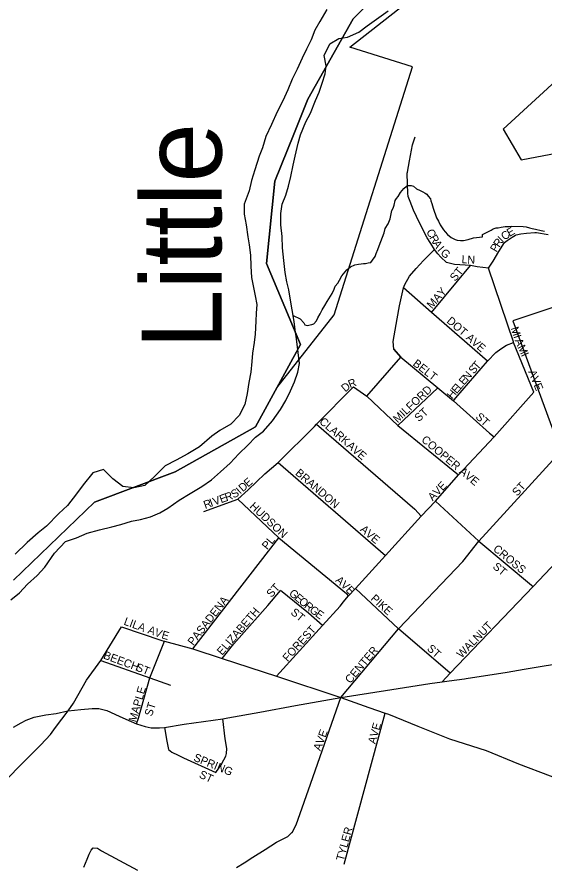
# Model space of a CAD drawing. Extents: x 1310247 to 1664935, y 235267 to 584339.
# Drawn here: x 1459925 to 1463219, y 432604 to 437902 of the extents above; entities that cross this region are included whole.
import ezdxf

# ---------------------------------------------------------------- set-up
doc = ezdxf.new("R2010")
doc.units = 0
for name, color, linetype in [('GM_X_Adjacent_County', 7, 'Continuous'), ('GM_X_City_Street', 7, 'Continuous'), ('GM_X_City_Street_Text', 7, 'Continuous'), ('GM_X_Corporation', 7, 'Continuous'), ('GM_X_County', 7, 'Continuous'), ('GM_X_Major_River', 7, 'Continuous'), ('GM_X_Major_River_Text', 7, 'Continuous'), ('GM_X_Minor_River', 7, 'Continuous'), ('GM_X_State_Route', 7, 'Continuous'), ('GM_X_Township', 7, 'Continuous'), ('GM_X_US_Route', 7, 'Continuous')]:
    doc.layers.add(name, color=color, linetype=linetype)

msp = doc.modelspace()

# ---------------------------------------------------------------- linework, layer by layer
at = {"layer": 'GM_X_Adjacent_County'}
msp.add_lwpolyline([(1465175.4, 442299.8), (1464944.6, 441786.2), (1464824.1, 441282.6), (1464645.5, 440781), (1464119.6, 440377.7), (1463615.7, 439920.3), (1463045.7, 438901.2), (1462026, 437890), (1461743, 437388.5), (1461654.7, 437170), (1461536.3, 436876.9), (1461484.1, 436361.2), (1461697, 435855.6), (1461416, 435342), (1460914.1, 435061.1), (1460410.2, 434870.5), (1459904.4, 434382.9)], dxfattribs=at)
at = {"layer": 'GM_X_City_Street'}
for points in [[(1462365.8, 436933.1), (1462378.3, 437003), (1462396.4, 437102.9), (1462413.4, 437152.7)], [(1462873, 436333.2), (1462801, 436340.6), (1462759.9, 436350.3), (1462659.2, 436355.5), (1462609.5, 436368.5), (1462574.8, 436401.8), (1462555.1, 436422.6), (1462534.2, 436449.8), (1462511.1, 436487.5), (1462488.5, 436523.4), (1462467.3, 436561.9), (1462421.2, 436655.1), (1462404, 436695.6), (1462383.1, 436750.1), (1462369.7, 436780.5), (1462368.1, 436800.6), (1462365.3, 436856.8), (1462364.7, 436927), (1462365.7, 436932.5), (1462365.8, 436933.1)], [(1462873, 436333.2), (1462900.8, 436376.8), (1462937.2, 436436.7), (1462972.1, 436492.2), (1462989.4, 436505.7), (1463020, 436526.8), (1463041.1, 436539.2), (1463044.8, 436540.4), (1463074.3, 436546.6), (1463108.8, 436552.4), (1463162.4, 436555.4), (1463171.5, 436555.8), (1463244.5, 436542.5)], [(1461092.3, 434813.8), (1461304.9, 434890.5), (1461370, 434947.9), (1461474.4, 435047.6), (1461557.8, 435119.5), (1461783.8, 435343.7), (1461797.9, 435358.3), (1462028.4, 435592.1), (1462111.2, 435532.7), (1462324.7, 435776.4), (1462280.9, 435826.1), (1462277, 435875.8), (1462300.4, 436016.2), (1462315.9, 436097.1), (1462341.6, 436209.7), (1462349.1, 436229.9), (1462379.2, 436282), (1462420.8, 436330), (1462466, 436381), (1462534.2, 436449.8)], [(1462516.9, 436055.2), (1462759.9, 436350.3)], [(1463156.3, 435559), (1463029.4, 435867.9), (1463027.7, 435872.8), (1462873, 436333.2)], [(1462865.3, 435751), (1462516.9, 436055.2), (1462341.6, 436209.7)], [(1462652.6, 435504.6), (1462668.8, 435523.4), (1462865.3, 435751), (1462918.2, 435806.7), (1462948.6, 435828.2), (1462985.2, 435851.5), (1463029.4, 435867.9)], [(1462280.9, 435826.1), (1462324.7, 435776.4), (1462555.8, 435586.3), (1462652.6, 435504.6), (1462879.4, 435301.2), (1462907.6, 435278.4)], [(1462028.4, 435592.1), (1462111.2, 435532.7), (1462304.7, 435350), (1462684.3, 435041.6)], [(1462304.7, 435350), (1462555.8, 435586.3)], [(1461965.7, 434247.8), (1461996, 434284.5), (1462040, 434332.3), (1462227.7, 434537.5), (1462451.7, 434782.7), (1462540.5, 434877.5), (1462684.3, 435041.6), (1462907.6, 435278.4), (1463156.3, 435559)], [(1461797.9, 435358.3), (1462412.4, 434827.2), (1462451.7, 434782.7)], [(1461949.3, 433649.9), (1462308.8, 434080.5), (1462712.5, 434501), (1462811.8, 434627.3), (1463320.1, 435183.6)], [(1461557.8, 435119.5), (1462227.7, 434537.5)], [(1461304.9, 434890.5), (1461561.3, 434647.9), (1461985.5, 434300.3), (1461996, 434284.5)], [(1462540.5, 434877.5), (1462811.8, 434627.3), (1463140.9, 434352.7), (1463150.8, 434345.2)], [(1462582.4, 433748.6), (1462632.2, 433802.5), (1463150.8, 434345.2), (1463480.7, 434691.4)], [(1461024.5, 433954.5), (1461561.3, 434647.9)], [(1461207.6, 433894.7), (1461279.5, 433985.5), (1461492.6, 434226), (1461572.5, 434320.3)], [(1461833.8, 434101.5), (1461746.7, 434178.4), (1461572.5, 434320.3)], [(1462632.2, 433802.5), (1462308.8, 434080.5), (1462040, 434332.3)], [(1461547.1, 433783.5), (1461833.8, 434101.5), (1461944.3, 434221.7), (1461965.7, 434247.8)], [(1459741.3, 432889), (1459794.4, 433017.7), (1459819.5, 433073.4), (1459845.7, 433124.3), (1459969.3, 433251), (1460073.5, 433355.3), (1460134.9, 433420.3), (1460165.8, 433463.8), (1460246.1, 433567.8), (1460279.1, 433616.4), (1460359.9, 433758.3), (1460448.7, 433881.5), (1460577.9, 434092.6)], [(1460577.9, 434092.6), (1460831, 434007.9)], [(1460671.8, 433485.6), (1460684.4, 433521.4), (1460755.2, 433773.7), (1460847.8, 434002.3)], [(1460831, 434007.9), (1460847.8, 434002.3), (1461024.5, 433954.5), (1461207.6, 433894.7), (1461547.1, 433783.5), (1461949.3, 433649.9)], [(1460448.7, 433881.5), (1460755.2, 433773.7), (1460883.9, 433728.5)], [(1461644.8, 432808), (1461670.8, 432854.5), (1461695.8, 432926.4), (1461747.5, 433074.9), (1461949.3, 433649.9)], [(1461969.7, 432609.5), (1462227.2, 433553)], [(1461168.7, 433181.7), (1461201.9, 433230.6), (1461218.5, 433262.4), (1461231, 433284.2), (1461235.3, 433300.2), (1461236, 433332.3), (1461227.2, 433392.6), (1461211.2, 433517.9)], [(1460846.6, 433462.8), (1460861.1, 433378.8), (1460868.2, 433346.3), (1460873.1, 433325.9), (1460892.3, 433310.3), (1460931.9, 433291.1), (1460965.5, 433273.1), (1461168.7, 433181.7)], [(1461297.2, 432589.1), (1461345.4, 432617.8), (1461400.2, 432652.8), (1461477.2, 432701.5), (1461546.2, 432746.3), (1461618.1, 432783.6), (1461644, 432806.6), (1461644.8, 432808)], [(1460342.9, 432591.3), (1460363.3, 432640.8), (1460376.6, 432671.6), (1460388, 432697.4), (1460401.9, 432710.8), (1460427.7, 432710.3), (1460453, 432692.4), (1460678.2, 432571.9)]]:
    msp.add_lwpolyline(points, dxfattribs=at)
at = {"layer": 'GM_X_Corporation'}
for points in [[(1464160.5, 438528.6), (1463343.4, 437548), (1462964.1, 437200.2), (1463076.4, 437010.2), (1463698.9, 437127.9), (1463763.3, 436752.7), (1463674.1, 436651), (1463715, 436549.4), (1463910, 436573.7), (1463904.8, 436405.2), (1464229.6, 436224.9), (1464229.3, 436150.6), (1464344.8, 436193.3), (1465161.2, 436365.4), (1465163.7, 436640.2), (1465544.3, 436771.3), (1465598.1, 436635.2), (1466105.9, 436800.5)], [(1459904.4, 434382.9), (1460410.2, 434870.5), (1460914.1, 435061.1), (1461416, 435342), (1461548.7, 435584.5), (1461906.9, 436041.9), (1462396.4, 437590.9), (1462005.1, 437713.3), (1462917.6, 438428.7)]]:
    msp.add_lwpolyline(points, dxfattribs=at)
msp.add_lwpolyline([(1463025.2, 436004.2), (1463318.6, 435203.4), (1463371.9, 435209.5), (1463566.2, 435291.9), (1463747, 435397.9), (1463667.1, 435585.5), (1463807.5, 435659.6), (1463732.8, 435768.2), (1463412.5, 435641.4), (1463472.6, 435774), (1463487.6, 435914.2), (1463543.4, 436042.2), (1463566.7, 436043.4), (1463557.4, 436108.5), (1463530.6, 436172.5)], close=True, dxfattribs=at)
at = {"layer": 'GM_X_County'}
msp.add_lwpolyline([(1459904.4, 434382.9), (1460410.2, 434870.5), (1460914.1, 435061.1), (1461416, 435342), (1461697, 435855.6), (1461484.1, 436361.2), (1461536.3, 436876.9), (1461654.7, 437170), (1461743, 437388.5), (1462026, 437890), (1463045.7, 438901.2), (1463615.7, 439920.3), (1464119.6, 440377.7), (1464645.5, 440781), (1464824.1, 441282.6), (1464944.6, 441786.2), (1465175.4, 442299.8)], dxfattribs=at)
at = {"layer": 'GM_X_Major_River'}
for points in [[(1459885.9, 434261), (1459941, 434304), (1459990.3, 434359.2), (1460051.6, 434412.1), (1460098.8, 434465.4), (1460158.9, 434552.5), (1460228.6, 434625.3), (1460297.2, 434648), (1460364, 434676.7), (1460440.7, 434699.2), (1460517.2, 434717.8), (1460573.6, 434730.6), (1460640.2, 434751.4), (1460696.6, 434762.2), (1460759.1, 434779), (1460817.8, 434803.9), (1460868.5, 434833), (1460939.8, 434883.7), (1461006.8, 434924.5), (1461079.9, 434969.2), (1461141, 435010.1), (1461198.2, 435061.1), (1461257.5, 435114.1), (1461310.9, 435173.2), (1461368.1, 435226.2), (1461415.3, 435277.5), (1461466.3, 435314.5), (1461521.8, 435379.6), (1461571.5, 435450.9), (1461604.7, 435506.4), (1461634.1, 435566), (1461659.4, 435623.7), (1461680.7, 435683.5), (1461689.9, 435737.5), (1461683.4, 435805.9), (1461673.2, 435892.4), (1461664.4, 435946.8), (1461657.5, 435999.2), (1461645.1, 436071.7), (1461634.4, 436132.1), (1461623.7, 436196.6), (1461612.8, 436247), (1461602, 436305.4), (1461593.6, 436379.9), (1461585.4, 436460.3), (1461582.9, 436530.6), (1461574.4, 436603.1), (1461574, 436675.3), (1461583.3, 436733.4), (1461606.5, 436789.1), (1461621.8, 436845), (1461637.1, 436904.9), (1461650.7, 436976.9), (1461663.9, 437032.8), (1461681.7, 437114.7), (1461696.9, 437166.6), (1461730.7, 437246.2), (1461760, 437301.8), (1461791.7, 437379.4), (1461812.9, 437433.2), (1461832.2, 437489), (1461851.5, 437546.8), (1461858.6, 437596.9), (1461845.9, 437661.3), (1461879.6, 437734.9), (1461936.4, 437767.9), (1461990.8, 437776.8), (1462061.6, 437807.5), (1462114.5, 437846.5), (1462244.9, 437940.2)], [(1461862.2, 437948.1), (1461818.5, 437874.7), (1461787.2, 437819.1), (1461763.9, 437759.4), (1461734.6, 437701.8), (1461707.3, 437644.1), (1461675.7, 437576.5), (1461644.3, 437513), (1461618.8, 437447.2), (1461587.2, 437377.6), (1461551.7, 437310.1), (1461515.9, 437230.6), (1461480.2, 437155), (1461460.6, 437085.2), (1461439.5, 437033.4), (1461411.5, 436947.7), (1461390, 436879.9), (1461376.6, 436815.9), (1461344.7, 436732.2), (1461345.4, 436670), (1461358, 436603.5), (1461368.4, 436529), (1461377.3, 436478.6), (1461383.9, 436414.3), (1461386.4, 436346), (1461390.9, 436273.6), (1461403.6, 436211.1), (1461414.5, 436160.7), (1461423.3, 436106.3), (1461420.2, 436052.2), (1461417.1, 436002.1), (1461413.3, 435919.9), (1461408.1, 435867.8), (1461396.7, 435801.8)], [(1461396.7, 435801.8), (1461393.5, 435749.6), (1461386.1, 435683.5), (1461374.7, 435619.5), (1461363.1, 435549.5), (1461349.6, 435481.5), (1461314, 435412), (1461260.8, 435358.9), (1461193.7, 435318.1), (1461142.9, 435283), (1461065.3, 435216.4), (1460992.2, 435173.7), (1460919.1, 435133.1), (1460852.2, 435098.3), (1460784.6, 435031.5), (1460723.3, 434974.5), (1460654.8, 434959.8), (1460586.9, 434969.3), (1460523.7, 435016.7), (1460466.9, 435076.1), (1460400.3, 435053.4)], [(1460400.3, 435053.4), (1460338.5, 434978.4), (1460297.2, 434923), (1460241.5, 434849.9), (1460186.3, 434800.8), (1460110.4, 434722.1), (1460057.4, 434679), (1459987.9, 434618.2), (1459914.2, 434545.5)]]:
    msp.add_lwpolyline(points, dxfattribs=at)
at = {"layer": 'GM_X_Minor_River'}
msp.add_lwpolyline([(1461650.8, 436038.1), (1461695.7, 436016.4), (1461717.1, 435991.8), (1461724.8, 435979.6), (1461738.7, 435975.2), (1461767, 435980.5), (1461781.1, 435986.1), (1461797.6, 436003.7), (1461806.1, 436023.5), (1461820.8, 436047.2), (1461833.5, 436072.9), (1461850.2, 436100.5), (1461864.8, 436124.1), (1461894.2, 436175.4), (1461906.9, 436201.1), (1461913.4, 436221), (1461929.9, 436238.5), (1461940.4, 436258.3), (1461955.1, 436284), (1461986.2, 436323.2), (1462010.7, 436340.6), (1462037.1, 436353.9), (1462059.2, 436357.3), (1462075.4, 436360.9), (1462091.5, 436362.5), (1462103.5, 436362.2), (1462119.6, 436365.7), (1462137.7, 436369.3), (1462148.1, 436383), (1462162.8, 436406.7), (1462169.2, 436424.5), (1462179.9, 436450.3), (1462188.5, 436472.1), (1462199.2, 436499.8), (1462209.9, 436525.6), (1462220.6, 436553.3), (1462225.3, 436581.2), (1462244.1, 436608.8), (1462256.9, 436640.5), (1462268.2, 436692.2), (1462276.6, 436708), (1462283.1, 436725.9), (1462287.9, 436755.8), (1462298.2, 436767.5), (1462306.6, 436781.3), (1462323.2, 436804.9), (1462343.9, 436830.4), (1462360.3, 436846), (1462372.5, 436849.7), (1462388.5, 436849.3), (1462404.4, 436844.9), (1462422.1, 436828.4), (1462445.9, 436817.7), (1462461.7, 436809.3), (1462475.5, 436801), (1462487.4, 436794.6), (1462495.1, 436782.4), (1462508.7, 436766), (1462512.4, 436753.9), (1462518, 436737.8), (1462521.7, 436721.6), (1462525.3, 436707.5), (1462547.8, 436646.9), (1462559.4, 436626.6), (1462570.8, 436604.2), (1462590.1, 436571.7), (1462601.8, 436559.4), (1462615.4, 436543), (1462639, 436524.4), (1462662.8, 436511.7), (1462676.7, 436507.4), (1462696.7, 436504.8), (1462716.8, 436506.3), (1462745, 436511.6), (1462779.3, 436522.7), (1462833.7, 436529.3), (1462834, 436543.3), (1462856.3, 436552.7), (1462868.5, 436560.4), (1462888.8, 436569.9), (1462901.1, 436577.6), (1462919.3, 436585.1), (1462933.3, 436584.7), (1462951.5, 436588.3), (1462975.7, 436593.6), (1463001.7, 436593), (1463017.8, 436594.5), (1463088, 436592.7), (1463107.9, 436590.2), (1463127.9, 436585.7), (1463145.8, 436581.2), (1463165.8, 436576.7), (1463201.6, 436567.7), (1463221.6, 436563.2)], dxfattribs=at)
at = {"layer": 'GM_X_State_Route'}
for points in [[(1463095.9, 433827.3), (1463220.3, 433847.8), (1463393.3, 433875.4), (1463511.9, 433898)], [(1462626.8, 433755), (1462627.1, 433755), (1462721.5, 433768.4), (1462732, 433770), (1462989, 433809.7), (1463095.9, 433827.3)], [(1461949.3, 433649.9), (1462228.9, 433694.9), (1462506.4, 433737.8), (1462582.4, 433748.6), (1462626.8, 433755)]]:
    msp.add_lwpolyline(points, dxfattribs=at)
at = {"layer": 'GM_X_Township'}
msp.add_lwpolyline([(1465175.4, 442299.8), (1464944.6, 441786.2), (1464824.1, 441282.6), (1464645.5, 440781), (1464119.6, 440377.7), (1463615.7, 439920.3), (1463045.7, 438901.2), (1462026, 437890), (1461743, 437388.5), (1461654.7, 437170), (1461536.3, 436876.9), (1461484.1, 436361.2), (1461697, 435855.6), (1461416, 435342), (1460914.1, 435061.1), (1460410.2, 434870.5), (1459904.4, 434382.9)], dxfattribs=at)
at = {"layer": 'GM_X_US_Route'}
for points in [[(1460242.8, 433567.2), (1460246.1, 433567.8), (1460323.5, 433576.1), (1460394.9, 433582.1), (1460435.8, 433582.1), (1460486.8, 433569.4), (1460564.3, 433535.2), (1460606.4, 433516), (1460671.8, 433485.6), (1460727.1, 433469.1), (1460763.7, 433461.6), (1460815.4, 433461.6), (1460846.6, 433462.8), (1460970.4, 433483.3), (1461211.2, 433517.9), (1461242.9, 433523.7), (1461442.2, 433558.7), (1461665.6, 433601.1), (1461949.3, 433649.9)], [(1461949.3, 433649.9), (1462124, 433589.3), (1462227.2, 433553), (1462247, 433546), (1462431.3, 433471), (1462627.6, 433391.8), (1462857.9, 433318.9), (1463059.7, 433236.5), (1463257.4, 433162.3), (1463502.6, 433063.5), (1463741.5, 432972.9), (1463949.7, 432889.4), (1464085.3, 432832), (1464130.7, 432817)], [(1459903.5, 433466), (1459952.2, 433492.8), (1459982.9, 433508.8), (1460031.6, 433527.4), (1460105.4, 433541.8), (1460169.1, 433552), (1460242.8, 433567.2)]]:
    msp.add_lwpolyline(points, dxfattribs=at)

# ---------------------------------------------------------------- texts
at = {"layer": 'GM_X_City_Street_Text'}
for s, rotation, p in [('E', 30.3312, (1463003.7, 436527.6)), ('C', 297.3038, (1462481.6, 436561.8)), ('R', 299.927, (1462500.9, 436524.4)), ('C', 37.7004, (1462973.8, 436504.3)), ('A', 302.1468, (1462521.7, 436488.3)), ('P', 59.8655, (1462921.8, 436429.2)), ('R', 56.1281, (1462939.1, 436458.9)), ('I', 45.1236, (1462959.5, 436489.8)), ('I', 310.2091, (1462549.7, 436444.8)), ('G', 316.816, (1462568.2, 436423.5)), ('L', 355.9533, (1462702.6, 436364.7)), ('N', 357.7155, (1462739.4, 436362.1)), ('ST', 50.1908, (1462663.8, 436247)), ('MAY', 48.8121, (1462518.8, 436075.6)), ('DOT AVE', 318.9912, (1462606.8, 435997.2)), ('M', 287.6746, (1463010, 435957.7)), ('I', 288.3706, (1463026.3, 435906.8)), ('A', 292.6319, (1463034.6, 435882.1)), ('M', 294.5906, (1463052.3, 435839.8)), ('I', 294.6157, (1463074.3, 435791.8)), ('BELT', 321.8435, (1462395.2, 435729.1)), ('T', 48.9837, (1462802.9, 435694.7)), ('S', 48.9995, (1462779.8, 435668.2)), ('R', 22.6852, (1462007.2, 435582.6)), ('E', 48.9837, (1462719.1, 435598.4)), ('N', 48.9883, (1462742.2, 435625)), ('AVE', 292.162, (1463119.8, 435685.7)), ('D', 40.5444, (1461977.3, 435556.1)), ('MILFORD', 43.0729, (1462303.8, 435363.4)), ('E', 49.2535, (1462673.1, 435545.2)), ('L', 49.0017, (1462696, 435571.9)), ('H', 50.9305, (1462645.6, 435511.4)), ('ST', 42.5022, (1462436.8, 435370.5)), ('ST', 317.4879, (1462787.4, 435398.7)), ('CLARK', 319.2655, (1461810.4, 435368.1)), ('COOPER AVE', 320.1111, (1462448.3, 435253.8)), ('AVE', 319.1826, (1461982, 435218.5)), ('BRANDON', 319.1298, (1461660.8, 435046.9)), ('E', 41.6465, (1461369.6, 434962.2)), ('AVE', 46.4029, (1462523.8, 434875)), ('S', 29.4151, (1461279.8, 434893.3)), ('I', 42.858, (1461320.8, 434918.2)), ('D', 41.6444, (1461336.7, 434932.9)), ('ST', 47.4879, (1463051.3, 434905.3)), ('V', 19.7313, (1461159.5, 434849.4)), ('E', 19.731, (1461201, 434864.3)), ('R', 19.7175, (1461234.1, 434876.1)), ('R', 19.7175, (1461101.5, 434828.6)), ('I', 19.7067, (1461138.8, 434842)), ('HUDSON', 317.1227, (1461375.1, 434839.9)), ('AVE', 319.1875, (1462065.6, 434694.9)), ('PL', 50.2016, (1461489, 434570.5)), ('CROSS', 320.528, (1462897, 434571.8)), ('ST', 320.2016, (1462894.8, 434461.7)), ('ST', 47.4887, (1461515.7, 434271.7)), ('A', 317.9218, (1461911.6, 434378.1)), ('V', 317.9332, (1461944.3, 434348.6)), ('G', 320.2308, (1461621.1, 434294.6)), ('E', 313.7441, (1461976.3, 434319.8)), ('PASADENA', 52.194, (1461026.8, 433971.9)), ('E', 320.2561, (1461654.9, 434266.4)), ('O', 320.2476, (1461682, 434243.9)), ('PIKE', 317.6012, (1462131.8, 434263.5)), ('ELIZABETH', 49.2362, (1461207.5, 433910.7)), ('R', 320.5833, (1461716, 434215.6)), ('G', 323.3773, (1461748.8, 434188.8)), ('ST', 320.1908, (1461632, 434175.7)), ('E', 324.4032, (1461784.9, 434162)), ('LILA', 339.8691, (1460588.7, 434107)), ('FOREST', 48.0925, (1461616.9, 433871.2)), ('WALNUT', 45.6737, (1462703.9, 433893.5)), ('A', 339.38, (1460738.5, 434054.1)), ('V', 339.3783, (1460779.7, 434038.6)), ('E', 343.8564, (1460824.9, 434021.8)), ('CENTER', 49.5144, (1462008.3, 433734.7)), ('ST', 317.4978, (1462483.8, 433951.1)), ('BEECH', 339.5912, (1460461.1, 433895.8)), ('ST', 338.1961, (1460663.8, 433820.9)), ('MAPLE', 73.8867, (1460668.8, 433493.6)), ('ST', 72.6452, (1460768.6, 433529.7)), ('AVE', 74.0556, (1462164.8, 433357.1)), ('AVE', 69.6803, (1461821.8, 433313.8)), ('SPRING', 337.5609, (1461024.6, 433257.6)), ('ST', 334.9823, (1461059.1, 433153.1)), ('TYLER', 74.7478, (1461966.8, 432626.6))]:
    msp.add_text(s, height=50, rotation=rotation, dxfattribs=at).set_placement(p)
at = {"layer": 'GM_X_Major_River_Text'}
msp.add_text('Little', height=499.86, rotation=90.0081, dxfattribs=at).set_placement((1461204, 435827.7))

doc.saveas('drawing.dxf')
